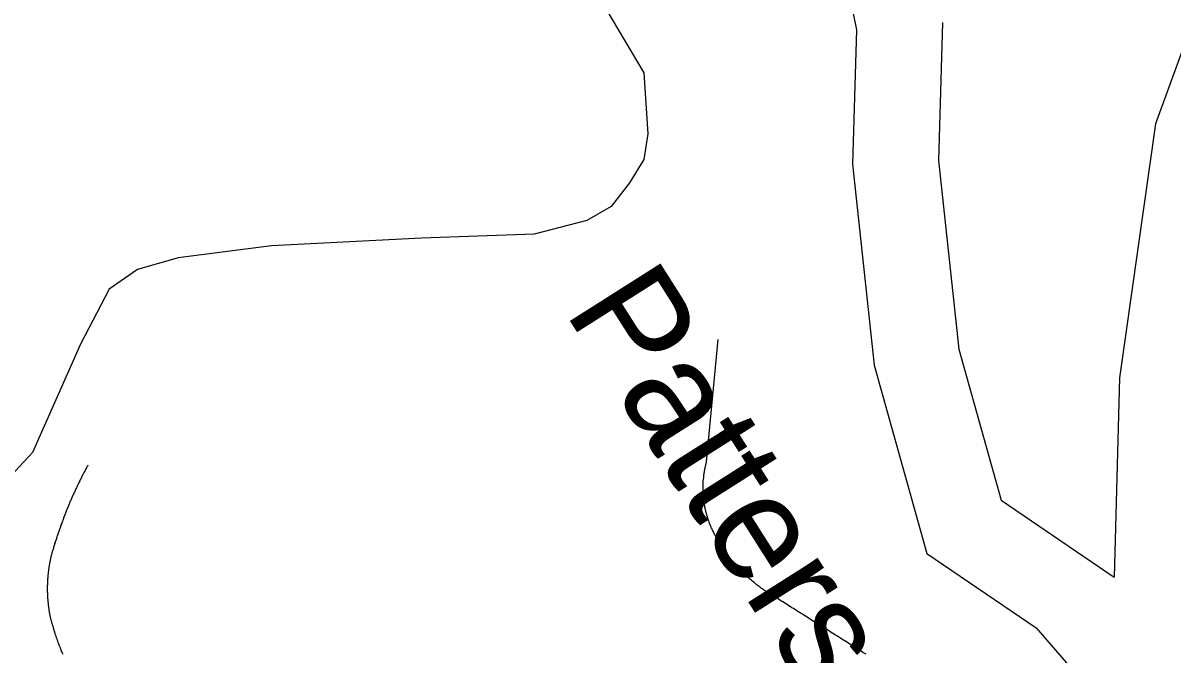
# Model space of a CAD drawing. Extents: x 1268485 to 1426702, y 514839 to 616766.
# Drawn here: x 1380105 to 1380984, y 543761 to 544244 of the extents above; entities that cross this region are included whole.
import ezdxf

# ---------------------------------------------------------------- set-up
doc = ezdxf.new("R2010")
doc.units = 0
for name, color, linetype in [('Old_Level_10', 7, 'Continuous'), ('Old_Level_32', 7, 'Continuous'), ('Old_Level_35', 7, 'Continuous'), ('Old_Level_58', 7, 'Continuous'), ('Old_Level_61', 7, 'Continuous')]:
    doc.layers.add(name, color=color, linetype=linetype)

msp = doc.modelspace()

# ---------------------------------------------------------------- linework, layer by layer
at = {"layer": 'Old_Level_32'}
msp.add_lwpolyline([(1380536.11, 544279.678), (1380579.556, 544205.939), (1380582.659, 544159.287), (1380579.556, 544139.723), (1380568.694, 544121.664), (1380554.73, 544103.606), (1380536.11, 544093.072), (1380495.768, 544082.537), (1380409.652, 544079.525), (1380294.831, 544073.506), (1380223.456, 544064.476), (1380192.422, 544055.446), (1380170.7, 544040.398), (1380148.977, 543998.26), (1380112.169, 543915.524), (1380095.805, 543897.844)], dxfattribs=at)
at = {"layer": 'Old_Level_35'}
msp.add_line((1380627.673, 543908.29), (1380636.593, 544001.947), dxfattribs=at)
for points in [[(1380154.515, 543905.727), (1380154.105, 543905.112), (1380153.798, 543904.445), (1380153.388, 543903.83), (1380153.08, 543903.112), (1380152.773, 543902.497), (1380152.362, 543901.831), (1380151.952, 543901.113), (1380151.645, 543900.498), (1380151.337, 543899.831), (1380151.03, 543899.165), (1380150.619, 543898.498), (1380150.209, 543897.832), (1380150.004, 543897.166), (1380149.594, 543896.5), (1380149.287, 543895.833), (1380148.979, 543895.167), (1380148.671, 543894.5), (1380148.261, 543893.834), (1380147.954, 543893.116), (1380147.646, 543892.501), (1380147.236, 543891.834), (1380147.031, 543891.117), (1380146.621, 543890.451), (1380146.416, 543889.835), (1380146.006, 543889.118), (1380145.801, 543888.451), (1380145.391, 543887.733), (1380145.083, 543887.067), (1380144.775, 543886.4), (1380144.468, 543885.683), (1380144.16, 543885.068), (1380143.853, 543884.35), (1380143.545, 543883.684), (1380143.238, 543883.017), (1380142.827, 543882.299), (1380142.622, 543881.633), (1380142.212, 543880.916), (1380142.007, 543880.249), (1380141.7, 543879.583), (1380141.392, 543878.865), (1380141.085, 543878.198), (1380140.777, 543877.481), (1380140.469, 543876.815), (1380140.264, 543876.148), (1380139.854, 543875.43), (1380139.649, 543874.764), (1380139.342, 543874.046), (1380139.137, 543873.38), (1380138.726, 543872.714), (1380138.521, 543871.996), (1380138.214, 543871.329), (1380138.009, 543870.611), (1380137.599, 543869.945), (1380137.394, 543869.176), (1380137.086, 543868.51), (1380136.881, 543867.792), (1380136.676, 543867.126), (1380136.266, 543866.46), (1380135.958, 543865.742), (1380135.753, 543865.024), (1380135.548, 543864.306), (1380135.241, 543863.64), (1380135.035, 543862.922), (1380134.728, 543862.256), (1380134.523, 543861.487), (1380134.215, 543860.821), (1380134.01, 543860.103), (1380133.703, 543859.436), (1380133.498, 543858.668), (1380133.293, 543858.001), (1380132.985, 543857.335), (1380132.78, 543856.617), (1380132.472, 543855.899), (1380132.267, 543855.182), (1380131.96, 543854.515), (1380131.755, 543853.746), (1380131.55, 543853.079), (1380131.242, 543852.362), (1380131.037, 543851.644), (1380130.729, 543850.926), (1380130.524, 543850.26), (1380130.422, 543849.491), (1380130.114, 543848.825), (1380129.909, 543848.056), (1380129.602, 543847.39), (1380129.397, 543846.672), (1380129.089, 543845.954), (1380128.986, 543845.237), (1380128.781, 543844.519), (1380128.474, 543843.801), (1380128.269, 543843.084), (1380128.166, 543842.366), (1380127.859, 543841.648), (1380127.654, 543840.931), (1380127.551, 543840.264), (1380127.244, 543839.495), (1380127.038, 543838.828), (1380126.833, 543838.06), (1380126.628, 543837.393)], [(1380631.467, 543857.642), (1380631.262, 543858.103), (1380631.159, 543858.616), (1380630.851, 543859.078), (1380630.646, 543859.539), (1380630.544, 543860.051), (1380630.236, 543860.513), (1380630.134, 543861.026), (1380629.826, 543861.487), (1380629.724, 543861.999), (1380629.519, 543862.512), (1380629.416, 543863.024), (1380629.108, 543863.486), (1380629.006, 543863.947), (1380628.903, 543864.46), (1380628.596, 543864.922), (1380628.493, 543865.434), (1380628.391, 543865.947), (1380628.288, 543866.46), (1380627.981, 543866.92), (1380627.878, 543867.433), (1380627.776, 543867.946), (1380627.673, 543868.51), (1380627.468, 543869.023), (1380627.366, 543869.484), (1380627.263, 543869.996), (1380627.16, 543870.509), (1380626.955, 543871.022), (1380626.853, 543871.483), (1380626.75, 543871.996), (1380626.648, 543872.559), (1380626.545, 543873.072), (1380626.34, 543873.585), (1380626.238, 543874.046), (1380626.238, 543874.61), (1380626.135, 543875.123), (1380626.033, 543875.635), (1380625.828, 543876.148), (1380625.828, 543876.712), (1380625.725, 543877.173), (1380625.725, 543877.686), (1380625.623, 543878.198), (1380625.52, 543878.763), (1380625.52, 543879.275), (1380625.418, 543879.736), (1380625.418, 543880.301), (1380625.213, 543880.813), (1380625.213, 543881.326), (1380625.213, 543881.889), (1380625.11, 543882.351), (1380625.11, 543882.864), (1380625.11, 543883.427), (1380625.007, 543883.94), (1380625.007, 543884.504), (1380625.007, 543885.017), (1380625.007, 543885.478), (1380625.007, 543886.042), (1380625.007, 543886.555), (1380625.007, 543887.067), (1380624.905, 543887.631), (1380624.905, 543888.143), (1380624.905, 543888.708), (1380624.905, 543889.169), (1380625.007, 543889.681), (1380625.007, 543890.246), (1380625.007, 543890.758), (1380625.007, 543891.271), (1380625.007, 543891.834), (1380625.007, 543892.296), (1380625.007, 543892.86), (1380625.11, 543893.372), (1380625.11, 543893.885), (1380625.11, 543894.449), (1380625.213, 543894.962), (1380625.213, 543895.423), (1380625.418, 543895.987), (1380625.418, 543896.5), (1380625.418, 543897.012), (1380625.52, 543897.576), (1380625.52, 543898.088), (1380625.623, 543898.55), (1380625.725, 543899.114), (1380625.725, 543899.626), (1380625.828, 543900.139), (1380626.033, 543900.601), (1380626.033, 543901.164), (1380626.135, 543901.677), (1380626.238, 543902.189), (1380626.34, 543902.702), (1380626.34, 543903.266), (1380626.545, 543903.727), (1380626.648, 543904.24), (1380626.75, 543904.753), (1380626.853, 543905.265), (1380626.955, 543905.83), (1380627.16, 543906.29), (1380627.263, 543906.803), (1380627.366, 543907.316), (1380627.468, 543907.828), (1380627.673, 543908.29)], [(1380682.525, 543803.354), (1380681.909, 543803.764), (1380681.089, 543804.124), (1380680.474, 543804.482), (1380679.859, 543804.892), (1380679.244, 543805.302), (1380678.526, 543805.712), (1380677.911, 543806.072), (1380677.296, 543806.482), (1380676.578, 543806.892), (1380675.86, 543807.302), (1380675.245, 543807.712), (1380674.63, 543808.122), (1380674.015, 543808.583), (1380673.4, 543808.942), (1380672.785, 543809.353), (1380672.169, 543809.813), (1380671.452, 543810.275), (1380670.837, 543810.685), (1380670.221, 543811.146), (1380669.606, 543811.556), (1380668.991, 543812.069), (1380668.376, 543812.479), (1380667.761, 543812.941), (1380667.146, 543813.454), (1380666.53, 543813.864), (1380666.018, 543814.376), (1380665.403, 543814.837), (1380664.788, 543815.299), (1380664.172, 543815.812), (1380663.66, 543816.273), (1380663.045, 543816.734), (1380662.327, 543817.247), (1380661.917, 543817.76), (1380661.302, 543818.272), (1380660.584, 543818.733), (1380660.174, 543819.246), (1380659.456, 543819.81), (1380659.046, 543820.323), (1380658.328, 543820.835), (1380657.918, 543821.296), (1380657.201, 543821.861), (1380656.791, 543822.373), (1380656.278, 543822.937), (1380655.663, 543823.449), (1380655.15, 543824.014), (1380654.637, 543824.577), (1380654.022, 543825.142), (1380653.51, 543825.602), (1380652.997, 543826.167), (1380652.484, 543826.73), (1380651.869, 543827.295), (1380651.357, 543827.858), (1380650.844, 543828.422), (1380650.331, 543828.986), (1380649.921, 543829.55), (1380649.409, 543830.165), (1380648.896, 543830.729), (1380648.383, 543831.293), (1380647.871, 543831.959), (1380647.358, 543832.523), (1380646.845, 543833.139), (1380646.538, 543833.702), (1380646.025, 543834.317), (1380645.513, 543834.881), (1380645, 543835.497), (1380644.59, 543836.112), (1380644.077, 543836.675), (1380643.667, 543837.29), (1380643.257, 543837.957), (1380642.744, 543838.572), (1380642.232, 543839.188), (1380641.924, 543839.803), (1380641.412, 543840.418), (1380641.002, 543841.084), (1380640.591, 543841.699), (1380640.079, 543842.314), (1380639.771, 543842.981), (1380639.259, 543843.647), (1380638.848, 543844.262), (1380638.541, 543844.877), (1380638.131, 543845.544), (1380637.618, 543846.21), (1380637.208, 543846.877), (1380636.9, 543847.492), (1380636.49, 543848.21), (1380636.08, 543848.825), (1380635.773, 543849.491), (1380635.363, 543850.209), (1380634.952, 543850.824), (1380634.645, 543851.491), (1380634.235, 543852.208), (1380633.825, 543852.874), (1380633.517, 543853.49), (1380633.21, 543854.207), (1380632.902, 543854.874), (1380632.492, 543855.54), (1380632.082, 543856.258), (1380631.877, 543856.925), (1380631.467, 543857.642)], [(1380126.628, 543837.393), (1380126.526, 543836.88), (1380126.423, 543836.368), (1380126.218, 543835.958), (1380126.116, 543835.445), (1380126.116, 543834.932), (1380126.013, 543834.522), (1380125.911, 543834.01), (1380125.706, 543833.549), (1380125.603, 543833.087), (1380125.603, 543832.574), (1380125.501, 543832.113), (1380125.398, 543831.601), (1380125.398, 543831.139), (1380125.296, 543830.678), (1380125.09, 543830.165), (1380124.988, 543829.704), (1380124.988, 543829.191), (1380124.885, 543828.73), (1380124.885, 543828.268), (1380124.783, 543827.756), (1380124.578, 543827.295), (1380124.578, 543826.833), (1380124.475, 543826.32), (1380124.475, 543825.808), (1380124.373, 543825.397), (1380124.373, 543824.885), (1380124.27, 543824.372), (1380124.27, 543823.86), (1380124.168, 543823.449), (1380124.168, 543822.937), (1380124.168, 543822.424), (1380123.963, 543821.963), (1380123.963, 543821.501), (1380123.963, 543820.989), (1380123.86, 543820.476), (1380123.86, 543820.015), (1380123.86, 543819.503), (1380123.758, 543819.041), (1380123.758, 543818.58), (1380123.758, 543818.067), (1380123.758, 543817.555), (1380123.655, 543817.042), (1380123.655, 543816.632), (1380123.655, 543816.119), (1380123.655, 543815.607), (1380123.655, 543815.145), (1380123.655, 543814.632), (1380123.655, 543814.171), (1380123.45, 543813.709), (1380123.45, 543813.197), (1380123.45, 543812.684), (1380123.45, 543812.172), (1380123.45, 543811.761), (1380123.45, 543811.249), (1380123.45, 543810.736), (1380123.45, 543810.275), (1380123.45, 543809.763), (1380123.45, 543809.301), (1380123.45, 543808.788), (1380123.655, 543808.327), (1380123.655, 543807.815), (1380123.655, 543807.302), (1380123.655, 543806.892), (1380123.655, 543806.379), (1380123.655, 543805.867), (1380123.758, 543805.354), (1380123.758, 543804.892), (1380123.758, 543804.431), (1380123.758, 543803.919), (1380123.86, 543803.457), (1380123.86, 543802.944), (1380123.86, 543802.432), (1380123.86, 543802.021), (1380123.963, 543801.509), (1380123.963, 543800.996), (1380124.168, 543800.484), (1380124.168, 543800.073), (1380124.168, 543799.561), (1380124.27, 543799.048), (1380124.27, 543798.587), (1380124.373, 543798.075), (1380124.373, 543797.613), (1380124.475, 543797.1), (1380124.475, 543796.639), (1380124.578, 543796.178), (1380124.578, 543795.665), (1380124.783, 543795.204), (1380124.783, 543794.691), (1380124.885, 543794.23), (1380124.988, 543793.769), (1380124.988, 543793.256), (1380125.09, 543792.794), (1380125.296, 543792.333), (1380125.296, 543791.821), (1380125.398, 543791.308), (1380125.501, 543790.898), (1380125.501, 543790.385), (1380125.603, 543789.873), (1380125.706, 543789.462)], [(1380749.577, 543761.165), (1380748.551, 543761.883), (1380747.218, 543762.601), (1380746.091, 543763.369), (1380744.963, 543764.087), (1380743.835, 543764.805), (1380742.605, 543765.522), (1380741.477, 543766.24), (1380740.349, 543767.009), (1380739.221, 543767.675), (1380737.991, 543768.445), (1380736.863, 543769.213), (1380735.736, 543769.88), (1380734.608, 543770.649), (1380733.377, 543771.366), (1380732.25, 543772.084), (1380731.122, 543772.802), (1380729.994, 543773.519), (1380728.764, 543774.237), (1380727.636, 543775.006), (1380726.508, 543775.672), (1380725.38, 543776.442), (1380724.15, 543777.21), (1380723.022, 543777.877), (1380721.895, 543778.646), (1380720.767, 543779.363), (1380719.536, 543780.081), (1380718.409, 543780.799), (1380717.281, 543781.568), (1380716.051, 543782.234), (1380714.923, 543783.003), (1380713.795, 543783.772), (1380712.667, 543784.439), (1380711.334, 543785.207), (1380710.207, 543785.874), (1380709.079, 543786.643), (1380707.951, 543787.36), (1380706.721, 543788.078), (1380705.593, 543788.796), (1380704.465, 543789.565), (1380703.337, 543790.231), (1380702.107, 543791), (1380700.979, 543791.769), (1380699.851, 543792.436), (1380698.724, 543793.204), (1380697.493, 543793.922), (1380696.366, 543794.64), (1380695.238, 543795.357), (1380694.11, 543796.127), (1380692.88, 543796.793), (1380691.752, 543797.562), (1380690.624, 543798.331), (1380689.496, 543798.997), (1380688.266, 543799.766), (1380687.138, 543800.484), (1380686.01, 543801.201), (1380684.883, 543801.919), (1380683.652, 543802.688), (1380682.525, 543803.354)], [(1380125.706, 543789.462), (1380125.911, 543789.001), (1380126.013, 543788.642), (1380126.013, 543788.232), (1380126.116, 543787.873), (1380126.218, 543787.463), (1380126.423, 543787.053), (1380126.526, 543786.694), (1380126.628, 543786.335), (1380126.731, 543785.874), (1380126.731, 543785.515), (1380126.833, 543785.105), (1380127.038, 543784.695), (1380127.141, 543784.336), (1380127.244, 543783.926), (1380127.346, 543783.567), (1380127.551, 543783.106), (1380127.654, 543782.747), (1380127.756, 543782.388), (1380127.859, 543781.978), (1380127.859, 543781.619), (1380127.961, 543781.209), (1380128.166, 543780.799), (1380128.269, 543780.44), (1380128.371, 543780.081), (1380128.474, 543779.62), (1380128.576, 543779.261), (1380128.781, 543778.851), (1380128.884, 543778.492), (1380128.986, 543778.133), (1380129.089, 543777.672), (1380129.294, 543777.313), (1380129.397, 543776.954), (1380129.499, 543776.544), (1380129.602, 543776.185), (1380129.704, 543775.826), (1380129.909, 543775.365), (1380130.012, 543775.006), (1380130.114, 543774.647), (1380130.217, 543774.237), (1380130.422, 543773.879), (1380130.627, 543773.519), (1380130.729, 543773.058), (1380130.832, 543772.699), (1380131.037, 543772.289), (1380131.14, 543771.931), (1380131.242, 543771.571), (1380131.345, 543771.213), (1380131.55, 543770.803), (1380131.652, 543770.443), (1380131.755, 543769.983), (1380131.857, 543769.623), (1380132.165, 543769.265), (1380132.267, 543768.855), (1380132.37, 543768.495), (1380132.472, 543768.137), (1380132.575, 543767.727), (1380132.78, 543767.368), (1380132.985, 543767.009), (1380133.088, 543766.65), (1380133.293, 543766.24), (1380133.395, 543765.881), (1380133.498, 543765.522), (1380133.6, 543765.061), (1380133.908, 543764.702), (1380134.01, 543764.292), (1380134.113, 543763.933), (1380134.215, 543763.574), (1380134.523, 543763.164), (1380134.625, 543762.806), (1380134.728, 543762.446), (1380134.83, 543762.088), (1380135.138, 543761.678), (1380135.241, 543761.319)]]:
    msp.add_lwpolyline(points, dxfattribs=at)
at = {"layer": 'Old_Level_58'}
msp.add_lwpolyline([(1380755.581, 544414.06), (1380755.581, 544392.784), (1380765.613, 544355.973), (1380732.173, 544289.043), (1380742.205, 544238.846), (1380739.171, 544136.152), (1380755.892, 543982.215), (1380796.02, 543838.317), (1380879.621, 543781.426), (1380966.565, 543681.033), (1380976.597, 543610.756), (1380986.629, 543543.827), (1381010.181, 543507.738), (1381055.038, 543462.848)], dxfattribs=at)
msp.add_lwpolyline([(1380755.581, 544414.06), (1380755.581, 544392.784), (1380765.613, 544355.973), (1380732.173, 544289.043), (1380742.205, 544238.846), (1380739.171, 544136.152), (1380755.892, 543982.215), (1380796.02, 543838.317), (1380879.621, 543781.426), (1380966.565, 543681.033), (1380976.597, 543610.756), (1380986.629, 543543.827), (1381010.181, 543507.738), (1381055.038, 543462.848)], dxfattribs=at)
at = {"layer": 'Old_Level_61'}
for points in [[(1382729.641, 545535.009), (1382399.414, 545556.359), (1382257.395, 545552.618), (1382060.137, 545472.199), (1381826.899, 545322.404), (1381742.527, 545248.528), (1381406.837, 544943.633), (1381289.138, 544818.713), (1381055.215, 544398.737), (1380971.017, 544166.858), (1380943.362, 543972.598), (1380939.315, 543820.172)], [(1380808.014, 544244.378), (1380804.893, 544138.738), (1380820.543, 543994.653), (1380852.778, 543879.061), (1380939.315, 543820.172)]]:
    msp.add_lwpolyline(points, dxfattribs=at)

# ---------------------------------------------------------------- texts
at = {"layer": 'Old_Level_10'}
msp.add_text('Patterson St', height=82.02083, rotation=302.377622, dxfattribs=at).set_placement((1380518.295, 544023.776))

doc.saveas('drawing.dxf')
